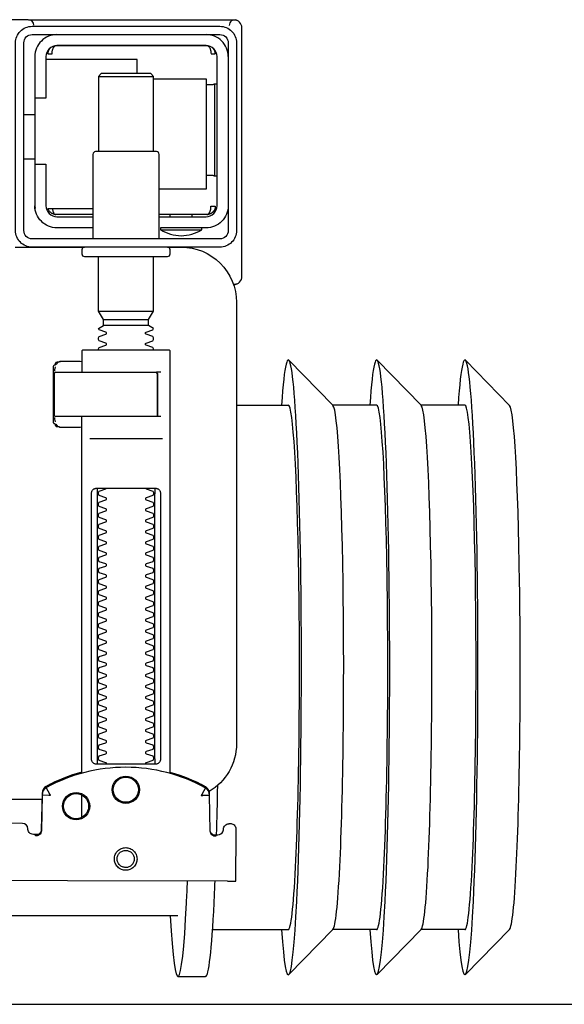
# Model space of a CAD drawing. Header units: millimetres. Extents: x 28600 to 181045, y -399112 to -163690.
# Tile 360 of 482: x 73281 to 73291, y -194640 to -194622. Entities that reach past the tile are written whole.
import ezdxf

# ---------------------------------------------------------------- set-up
doc = ezdxf.new("R2010")
doc.units = ezdxf.units.MM
doc.layers.get('0').update_dxf_attribs({"color": 8})
doc.layers.add('!! 0_ Istn-sciany', color=8, linetype='Continuous')
doc.layers.add('!!_@ wypos sanit nd', color=8, linetype='Continuous', plot=False)

# ---------------------------------------------------------------- blocks, each defined once
blk = doc.blocks.new('A$Cff2eaf8b')
for points in [[(-0.24945, 0.09108), (-0.24147, 0.09927)], [(-0.24136, 0.09113), (-0.23342, 0.09113), (-0.22548, 0.09927)], [(-0.22538, 0.09113), (-0.21743, 0.09113), (-0.2095, 0.09927)], [(-0.18941, 0.09963), (-0.19441, 0.09963)], [(-0.19567, 0.09113), (-0.20939, 0.09113)], [(-0.18941, 0.08863), (-0.04454, 0.08863), (-0.04035, 0.08853), (-0.03617, 0.08824), (-0.032, 0.08775), (-0.02786, 0.08707), (-0.02376, 0.08619), (-0.0197, 0.08513), (-0.0157, 0.08388), (-0.01176, 0.08244), (-0.00789, 0.08082), (-0.0041, 0.07902), (-0.0004, 0.07705), (0.0032, 0.0749), (0.0067, 0.0726), (0.01009, 0.07012), (0.01337, 0.0675)], [(-0.19839, 0.08237), (-0.11148, 0.08219)], [(-0.19594, 0.07411), (-0.19609, 0.07411), (-0.19639, 0.07411), (-0.19593, 0.07402), (-0.19578, 0.07396), (-0.19564, 0.07387), (-0.19551, 0.07376), (-0.1954, 0.07363), (-0.19532, 0.07349), (-0.19526, 0.07333), (-0.19523, 0.07317)], [(-0.16479, 0.06647), (-0.16466, 0.07302), (-0.16465, 0.07318), (-0.16461, 0.07333), (-0.16454, 0.07348), (-0.16445, 0.07361), (-0.16435, 0.07373), (-0.16422, 0.07383), (-0.16409, 0.07391), (-0.16394, 0.07396), (-0.16349, 0.07404), (-0.1638, 0.07405), (-0.16395, 0.07405)], [(-0.172, 0.07079), (-0.172, 0.06674)], [(0.16493, 0.0675), (-0.16477, 0.0675)], [(-0.172, 0.06279), (-0.172, -0.00182)], [(-0.1852, 0.06018), (-0.1852, 0.01218)], [(-0.1748, 0.01218), (-0.1748, 0.06018)], [(-0.17342, 0.00218), (-0.18659, 0.00218)], [(-0.172, 0.00012), (-0.17167, 0.00018), (-0.1682, 0.00018), (-0.1681, 0.00018), (-0.16799, 0.00016), (-0.16789, 0.00007), (-0.16779, 0.00006), (-0.16762, 0.00005), (-0.16752, 0.00005), (-0.16741, 0.00003), (-0.1673, -0.00004), (-0.16725, -0.00018), (-0.16725, -0.00044), (-0.16711, -0.00046), (-0.16701, -0.0005), (-0.16693, -0.00056), (-0.16688, -0.0007), (-0.16688, -0.01094), (-0.16692, -0.01107), (-0.16701, -0.01115), (-0.16725, -0.0112), (-0.16725, -0.01147), (-0.16728, -0.01157), (-0.16735, -0.01164), (-0.16746, -0.01168), (-0.16762, -0.01169), (-0.16775, -0.0117), (-0.16789, -0.01172), (-0.16797, -0.01179), (-0.16807, -0.01182), (-0.1682, -0.01182), (-0.17167, -0.01182), (-0.172, -0.01177)], [(-0.16829, 0.00017), (-0.16772, 0.00003), (-0.16738, -0.00042)], [(-0.16723, -0.00083), (-0.16714, -0.00136), (-0.16713, -0.00163)], [(-0.18633, -0.00182), (-0.17526, -0.00182), (-0.17367, -0.00182)], [(-0.24945, -0.00383), (-0.24147, -0.01202)], [(-0.24136, -0.00387), (-0.23342, -0.00387), (-0.22548, -0.01202)], [(-0.22538, -0.00387), (-0.21743, -0.00387), (-0.2095, -0.01202)], [(-0.2, -0.00387), (-0.20939, -0.00387)], [(-0.18633, -0.00982), (-0.18551, -0.00982), (-0.18567, -0.00972), (-0.1857, -0.00962)], [(-0.16713, -0.01002), (-0.16714, -0.01028), (-0.16723, -0.01081)], [(-0.16738, -0.01122), (-0.16772, -0.01167), (-0.16829, -0.01182)], [(-0.1841, -0.0183), (-0.1759, -0.0183)], [(-0.1759, -0.01936), (-0.1841, -0.01936)], [(-0.175, -0.02092), (-0.185, -0.02092)], [(-0.20001, -0.0258), (-0.19988, -0.02576), (-0.19976, -0.02573), (-0.19963, -0.02571), (-0.19948, -0.02571)], [(-0.20099, -0.02721), (-0.20099, -0.0722)], [(-0.19478, -0.0384), (-0.186, -0.0384)], [(-0.192, -0.038), (-0.192, -0.0384)], [(-0.188, -0.038), (-0.188, -0.0384)], [(-0.16664, -0.0395), (-0.16666, -0.03934), (-0.16669, -0.03923), (-0.16672, -0.03912), (-0.16675, -0.03902), (-0.16679, -0.03892), (-0.16684, -0.03881), (-0.16689, -0.03872), (-0.16695, -0.03863), (-0.16702, -0.03855), (-0.1671, -0.03848), (-0.16718, -0.03843), (-0.16729, -0.0384), (-0.16718, -0.03841), (-0.16708, -0.03842), (-0.16696, -0.03845), (-0.16686, -0.03848), (-0.16677, -0.03851), (-0.16666, -0.03856), (-0.16657, -0.03861), (-0.16646, -0.03868), (-0.16636, -0.03876), (-0.16627, -0.03884), (-0.16618, -0.03894), (-0.1661, -0.03904), (-0.16603, -0.03915), (-0.16598, -0.03926), (-0.16593, -0.03938), (-0.16589, -0.0395), (-0.174, -0.0395)], [(-0.174, -0.0384), (-0.16722, -0.0384)], [(-0.185, -0.063), (-0.1945, -0.063), (-0.1945, -0.043), (-0.186, -0.043)], [(-0.19591, -0.04539), (-0.19602, -0.04539), (-0.19616, -0.04539), (-0.19632, -0.04539), (-0.1965, -0.04539)], [(-0.185, -0.0498), (-0.185, -0.06342), (-0.1845, -0.06392), (-0.1755, -0.06392), (-0.175, -0.06342), (-0.175, -0.0498)], [(-0.1615, -0.0485), (-0.1635, -0.0485)], [(-0.1615, -0.0565), (-0.1635, -0.0565)], [(-0.1965, -0.06201), (-0.19632, -0.06201), (-0.19616, -0.06201), (-0.19602, -0.06201), (-0.19591, -0.06201)], [(-0.175, -0.06342), (-0.185, -0.06342)], [(-0.182, -0.06392), (-0.182, -0.0665), (-0.1655, -0.0665)], [(-0.16636, -0.06865), (-0.16625, -0.06854), (-0.16619, -0.06847), (-0.16612, -0.06839), (-0.16606, -0.0683), (-0.16601, -0.0682), (-0.16596, -0.06811), (-0.16592, -0.06801), (-0.16589, -0.0679), (-0.16586, -0.0678), (-0.16584, -0.06769), (-0.16583, -0.06759), (-0.16583, -0.06749), (-0.16593, -0.0675), (-0.16607, -0.0675), (-0.1663, -0.0675), (-0.16641, -0.0675), (-0.16651, -0.0675), (-0.16661, -0.0675), (-0.16661, -0.0676), (-0.16662, -0.0677), (-0.16663, -0.0678), (-0.16664, -0.0679), (-0.16665, -0.068), (-0.16667, -0.06811), (-0.1667, -0.06821), (-0.16673, -0.06831), (-0.16676, -0.06841), (-0.1668, -0.06852), (-0.16685, -0.06862), (-0.1669, -0.06871), (-0.16697, -0.0688), (-0.16704, -0.06887), (-0.16712, -0.06893), (-0.16725, -0.069), (-0.19475, -0.069), (-0.19493, -0.0689), (-0.19501, -0.06882), (-0.19508, -0.06874), (-0.19513, -0.06865), (-0.19518, -0.06855), (-0.19522, -0.06846), (-0.19526, -0.06835), (-0.19529, -0.06825), (-0.19532, -0.06813), (-0.19534, -0.06803), (-0.19536, -0.06793), (-0.19537, -0.06783), (-0.19538, -0.06772), (-0.19539, -0.0676), (-0.19539, -0.0675), (-0.19617, -0.06751), (-0.19616, -0.06762), (-0.19615, -0.06772), (-0.19613, -0.06783), (-0.19611, -0.06793), (-0.19607, -0.06803), (-0.19603, -0.06813), (-0.19598, -0.06823), (-0.19593, -0.06832), (-0.19586, -0.06841), (-0.19579, -0.06849), (-0.19572, -0.06857), (-0.19563, -0.06865)]]:
    blk.add_lwpolyline(points)
for points in [[(-0.19989, 0.08236), (-0.19995, 0.07336, 0.009369), (-0.19994, 0.07293), (-0.19992, 0.07276), (-0.19986, 0.07259), (-0.19979, 0.07243), (-0.19968, 0.07229), (-0.19955, 0.07217), (-0.19941, 0.07208), (-0.19924, 0.07201), (-0.19908, 0.07197), (-0.19895, 0.07196), (-0.1988, 0.07196)], [(-0.16413, 0.07389), (-0.16324, 0.07389), (-0.16303, 0.07386), (-0.16283, 0.0738), (-0.16264, 0.07369), (-0.16249, 0.07354), (-0.16237, 0.07337), (-0.16228, 0.07317), (-0.16225, 0.07297, 0.002299), (-0.16224, 0.07285, 0.40455), (-0.16124, 0.07188), (-0.11145, 0.07178)], [(-0.19576, 0.07395), (-0.19665, 0.07395, 0.282591), (-0.19754, 0.0734), (-0.19758, 0.07331), (-0.19761, 0.0732), (-0.19763, 0.07311), (-0.19764, 0.07296, -0.415352), (-0.19865, 0.07196)], [(-0.19623, 0.07426), (-0.19588, 0.0742), (-0.19555, 0.07399), (-0.19533, 0.07367), (-0.19523, 0.07332), (-0.19513, 0.06676), (-0.19513, 0.0667, 0.265347), (-0.19435, 0.06544, 0.125711), (-0.17997, 0.06173, 0.125711), (-0.16558, 0.06538, 0.26954), (-0.1648, 0.06667), (-0.16467, 0.07322), (-0.16464, 0.07344), (-0.16456, 0.07365), (-0.16444, 0.07383), (-0.16428, 0.07399), (-0.1641, 0.0741), (-0.16389, 0.07417), (-0.16368, 0.0742)], [(-0.15993, -0.0325), (-0.17249, -0.0325, 0.405519), (-0.172, -0.032), (-0.172, -0.0313, 0.414214), (-0.1725, -0.0308), (-0.1875, -0.0308, 0.414214), (-0.188, -0.0313), (-0.188, -0.032, 0.405519), (-0.18751, -0.0325), (-0.19, -0.0325, -0.414214), (-0.2, -0.0225), (-0.2, 0.0575, -0.266001), (-0.19506, 0.06612)], [(-0.19513, 0.06651), (-0.19511, 0.06632), (-0.19509, 0.06622), (-0.19506, 0.06612), (-0.19503, 0.06602), (-0.19498, 0.06592), (-0.19493, 0.06582), (-0.19488, 0.06573), (-0.19482, 0.06564), (-0.19475, 0.06556), (-0.19468, 0.06548), (-0.1946, 0.06541), (-0.19452, 0.06535), (-0.19443, 0.06529), (-0.19434, 0.06524), (-0.19358, 0.06483), (-0.19281, 0.06445), (-0.19203, 0.0641), (-0.19125, 0.06376), (-0.19045, 0.06345), (-0.18964, 0.06316), (-0.18882, 0.06289), (-0.188, 0.06265), (-0.188, -0.01362, 0.414214), (-0.1878, -0.01382), (-0.17545, -0.01382), (-0.1722, -0.01382, 0.414214), (-0.172, -0.01362), (-0.172, -0.00982)], [(-0.172, 0.0626), (-0.17117, 0.06284), (-0.17034, 0.0631), (-0.16952, 0.06339), (-0.16872, 0.0637), (-0.16792, 0.06404), (-0.16713, 0.06439), (-0.16635, 0.06477), (-0.16558, 0.06518), (-0.16557, 0.06518, 0.269546), (-0.16479, 0.06647)], [(-0.18353, 0.01118, 0.182836), (-0.18364, 0.01127), (-0.18485, 0.01168, 0.050055), (-0.185, 0.01194), (-0.185, 0.01222, 0.050055), (-0.18485, 0.01248), (-0.18364, 0.01289, 0.719897), (-0.18364, 0.01327), (-0.18485, 0.01368, 0.050055), (-0.185, 0.01394), (-0.185, 0.01422, 0.050055), (-0.18485, 0.01448), (-0.18364, 0.01489, 0.719897), (-0.18364, 0.01527), (-0.18485, 0.01568, 0.050055), (-0.185, 0.01594), (-0.185, 0.01622, 0.050055), (-0.18485, 0.01648), (-0.18364, 0.01689, 0.719897), (-0.18364, 0.01727), (-0.18485, 0.01768, 0.050055), (-0.185, 0.01794), (-0.185, 0.01822, 0.050055), (-0.18485, 0.01848), (-0.18364, 0.01889, 0.719897), (-0.18364, 0.01927), (-0.18485, 0.01968, 0.050055), (-0.185, 0.01994), (-0.185, 0.02022, 0.050055), (-0.18485, 0.02048), (-0.18364, 0.02089, 0.719897), (-0.18364, 0.02127), (-0.18485, 0.02168, 0.050055), (-0.185, 0.02194), (-0.185, 0.02222, 0.050055), (-0.18485, 0.02248), (-0.18364, 0.02289, 0.719897), (-0.18364, 0.02327), (-0.18485, 0.02368, 0.050055), (-0.185, 0.02394), (-0.185, 0.02422, 0.050055), (-0.18485, 0.02448), (-0.18364, 0.02489, 0.719897), (-0.18364, 0.02527), (-0.18485, 0.02568, 0.050055), (-0.185, 0.02594), (-0.185, 0.02622, 0.050055), (-0.18485, 0.02648), (-0.18364, 0.02689, 0.719897), (-0.18364, 0.02727), (-0.18485, 0.02768, 0.050055), (-0.185, 0.02794), (-0.185, 0.02822, 0.050055), (-0.18485, 0.02848), (-0.18364, 0.02889, 0.719897), (-0.18364, 0.02927), (-0.18485, 0.02968, 0.050055), (-0.185, 0.02994), (-0.185, 0.03022, 0.050055), (-0.18485, 0.03048), (-0.18364, 0.03089, 0.719897), (-0.18364, 0.03127), (-0.18485, 0.03168, 0.050055), (-0.185, 0.03194), (-0.185, 0.03222, 0.050055), (-0.18485, 0.03248), (-0.18364, 0.03289, 0.719897), (-0.18364, 0.03327), (-0.18485, 0.03368, 0.050055), (-0.185, 0.03394), (-0.185, 0.03422, 0.050055), (-0.18485, 0.03448), (-0.18364, 0.03489, 0.719897), (-0.18364, 0.03527), (-0.18485, 0.03568, 0.050055), (-0.185, 0.03594), (-0.185, 0.03622, 0.050055), (-0.18485, 0.03648), (-0.18364, 0.03689, 0.719897), (-0.18364, 0.03727), (-0.18485, 0.03768, 0.050055), (-0.185, 0.03794), (-0.185, 0.03822, 0.050055), (-0.18485, 0.03848), (-0.18364, 0.03889, 0.719897), (-0.18364, 0.03927), (-0.18485, 0.03968, 0.050055), (-0.185, 0.03994), (-0.185, 0.04022, 0.050055), (-0.18485, 0.04048), (-0.18364, 0.04089, 0.719897), (-0.18364, 0.04127), (-0.18485, 0.04168, 0.050055), (-0.185, 0.04194), (-0.185, 0.04222, 0.050055), (-0.18485, 0.04248), (-0.18364, 0.04289, 0.719897), (-0.18364, 0.04327), (-0.18485, 0.04368, 0.050055), (-0.185, 0.04394), (-0.185, 0.04422, 0.050055), (-0.18485, 0.04448), (-0.18364, 0.04489, 0.719897), (-0.18364, 0.04527), (-0.18485, 0.04568, 0.050055), (-0.185, 0.04594), (-0.185, 0.04622, 0.050055), (-0.18485, 0.04648), (-0.18364, 0.04689, 0.719897), (-0.18364, 0.04727), (-0.18485, 0.04768, 0.050055), (-0.185, 0.04794), (-0.185, 0.04822, 0.050055), (-0.18485, 0.04848), (-0.18364, 0.04889, 0.719897), (-0.18364, 0.04927), (-0.18485, 0.04968, 0.050055), (-0.185, 0.04994), (-0.185, 0.05022, 0.050055), (-0.18485, 0.05048), (-0.18364, 0.05089, 0.719897), (-0.18364, 0.05127), (-0.18485, 0.05168, 0.050055), (-0.185, 0.05194), (-0.185, 0.05222, 0.050055), (-0.18485, 0.05248), (-0.18364, 0.05289, 0.719897), (-0.18364, 0.05327), (-0.18485, 0.05368, 0.050055), (-0.185, 0.05394), (-0.185, 0.05422, 0.050055), (-0.18485, 0.05448), (-0.18364, 0.05489, 0.719897), (-0.18364, 0.05527), (-0.18485, 0.05568, 0.050055), (-0.185, 0.05594), (-0.185, 0.05622, 0.050055), (-0.18485, 0.05648), (-0.18364, 0.05689, 0.719897), (-0.18364, 0.05727), (-0.18485, 0.05768, 0.050055), (-0.185, 0.05794), (-0.185, 0.05822, 0.050055), (-0.18485, 0.05848), (-0.18364, 0.05889, 0.719897), (-0.18364, 0.05927), (-0.18485, 0.05968, 0.050055), (-0.185, 0.05994), (-0.185, 0.06022, 0.050055), (-0.18485, 0.06048), (-0.18364, 0.06089, 0.474594), (-0.18353, 0.06118)], [(-0.17647, 0.06118, 0.474594), (-0.17636, 0.06089), (-0.17515, 0.06048, 0.050055), (-0.175, 0.06022), (-0.175, 0.05994, 0.050055), (-0.17515, 0.05968), (-0.17636, 0.05927, 0.719897), (-0.17636, 0.05889), (-0.17515, 0.05848, 0.050055), (-0.175, 0.05822), (-0.175, 0.05794, 0.050055), (-0.17515, 0.05768), (-0.17636, 0.05727, 0.719897), (-0.17636, 0.05689), (-0.17515, 0.05648, 0.050055), (-0.175, 0.05622), (-0.175, 0.05594, 0.050055), (-0.17515, 0.05568), (-0.17636, 0.05527, 0.719897), (-0.17636, 0.05489), (-0.17515, 0.05448, 0.050055), (-0.175, 0.05422), (-0.175, 0.05394, 0.050055), (-0.17515, 0.05368), (-0.17636, 0.05327, 0.719897), (-0.17636, 0.05289), (-0.17515, 0.05248, 0.050055), (-0.175, 0.05222), (-0.175, 0.05194, 0.050055), (-0.17515, 0.05168), (-0.17636, 0.05127, 0.719897), (-0.17636, 0.05089), (-0.17515, 0.05048, 0.050055), (-0.175, 0.05022), (-0.175, 0.04994, 0.050055), (-0.17515, 0.04968), (-0.17636, 0.04927, 0.719897), (-0.17636, 0.04889), (-0.17515, 0.04848, 0.050055), (-0.175, 0.04822), (-0.175, 0.04794, 0.050055), (-0.17515, 0.04768), (-0.17636, 0.04727, 0.719897), (-0.17636, 0.04689), (-0.17515, 0.04648, 0.050055), (-0.175, 0.04622), (-0.175, 0.04594, 0.050055), (-0.17515, 0.04568), (-0.17636, 0.04527, 0.719897), (-0.17636, 0.04489), (-0.17515, 0.04448, 0.050055), (-0.175, 0.04422), (-0.175, 0.04394, 0.050055), (-0.17515, 0.04368), (-0.17636, 0.04327, 0.719897), (-0.17636, 0.04289), (-0.17515, 0.04248, 0.050055), (-0.175, 0.04222), (-0.175, 0.04194, 0.050055), (-0.17515, 0.04168), (-0.17636, 0.04127, 0.719897), (-0.17636, 0.04089), (-0.17515, 0.04048, 0.050055), (-0.175, 0.04022), (-0.175, 0.03994, 0.050055), (-0.17515, 0.03968), (-0.17636, 0.03927, 0.719897), (-0.17636, 0.03889), (-0.17515, 0.03848, 0.050055), (-0.175, 0.03822), (-0.175, 0.03794, 0.050055), (-0.17515, 0.03768), (-0.17636, 0.03727, 0.719897), (-0.17636, 0.03689), (-0.17515, 0.03648, 0.050055), (-0.175, 0.03622), (-0.175, 0.03594, 0.050055), (-0.17515, 0.03568), (-0.17636, 0.03527, 0.719897), (-0.17636, 0.03489), (-0.17515, 0.03448, 0.050055), (-0.175, 0.03422), (-0.175, 0.03394, 0.050055), (-0.17515, 0.03368), (-0.17636, 0.03327, 0.719897), (-0.17636, 0.03289), (-0.17515, 0.03248, 0.050055), (-0.175, 0.03222), (-0.175, 0.03194, 0.050055), (-0.17515, 0.03168), (-0.17636, 0.03127, 0.719897), (-0.17636, 0.03089), (-0.17515, 0.03048, 0.050055), (-0.175, 0.03022), (-0.175, 0.02994, 0.050055), (-0.17515, 0.02968), (-0.17636, 0.02927, 0.719897), (-0.17636, 0.02889), (-0.17515, 0.02848, 0.050055), (-0.175, 0.02822), (-0.175, 0.02794, 0.050055), (-0.17515, 0.02768), (-0.17636, 0.02727, 0.719897), (-0.17636, 0.02689), (-0.17515, 0.02648, 0.050055), (-0.175, 0.02622), (-0.175, 0.02594, 0.050055), (-0.17515, 0.02568), (-0.17636, 0.02527, 0.719897), (-0.17636, 0.02489), (-0.17515, 0.02448, 0.050055), (-0.175, 0.02422), (-0.175, 0.02394, 0.050055), (-0.17515, 0.02368), (-0.17636, 0.02327, 0.719897), (-0.17636, 0.02289), (-0.17515, 0.02248, 0.050055), (-0.175, 0.02222), (-0.175, 0.02194, 0.050055), (-0.17515, 0.02168), (-0.17636, 0.02127, 0.719897), (-0.17636, 0.02089), (-0.17515, 0.02048, 0.050055), (-0.175, 0.02022), (-0.175, 0.01994, 0.050055), (-0.17515, 0.01968), (-0.17636, 0.01927, 0.719897), (-0.17636, 0.01889), (-0.17515, 0.01848, 0.050055), (-0.175, 0.01822), (-0.175, 0.01794, 0.050055), (-0.17515, 0.01768), (-0.17636, 0.01727, 0.719897), (-0.17636, 0.01689), (-0.17515, 0.01648, 0.050055), (-0.175, 0.01622), (-0.175, 0.01594, 0.050055), (-0.17515, 0.01568), (-0.17636, 0.01527, 0.719897), (-0.17636, 0.01489), (-0.17515, 0.01448, 0.050055), (-0.175, 0.01422), (-0.175, 0.01394, 0.050055), (-0.17515, 0.01368), (-0.17636, 0.01327, 0.719897), (-0.17636, 0.01289), (-0.17515, 0.01248, 0.050055), (-0.175, 0.01222), (-0.175, 0.01194, 0.050055), (-0.17515, 0.01168), (-0.17636, 0.01127, 0.182836), (-0.17647, 0.01118)], [(-0.1857, -0.00202), (-0.1857, -0.00962), (-0.1857, -0.00202), (-0.18567, -0.00192), (-0.18559, -0.00184), (-0.17696, -0.00182), (-0.16725, -0.00182, -0.414214), (-0.16705, -0.00202), (-0.16705, -0.00962, -0.414214), (-0.16725, -0.00982), (-0.18543, -0.00982), (-0.18553, -0.00978), (-0.1856, -0.00962)], [(-0.185, -0.01382), (-0.185, -0.01406, -0.050055), (-0.18485, -0.01432), (-0.18364, -0.01473, -0.719897), (-0.18364, -0.01511), (-0.18485, -0.01552, -0.050055), (-0.185, -0.01578), (-0.185, -0.01606, -0.050055), (-0.18485, -0.01632), (-0.18364, -0.01673, -0.719897), (-0.18364, -0.01711), (-0.18485, -0.01752, -0.050055), (-0.185, -0.01778), (-0.1841, -0.0183), (-0.1841, -0.01936), (-0.185, -0.02092), (-0.185, -0.0308)], [(-0.175, -0.01382), (-0.175, -0.01406, 0.050055), (-0.17515, -0.01432), (-0.17636, -0.01473, 0.719897), (-0.17636, -0.01511), (-0.17515, -0.01552, 0.050055), (-0.175, -0.01578), (-0.175, -0.01606, 0.050055), (-0.17515, -0.01632), (-0.17636, -0.01673, 0.719897), (-0.17636, -0.01711), (-0.17515, -0.01752, 0.050055), (-0.175, -0.01778), (-0.1759, -0.0183), (-0.1759, -0.01936), (-0.175, -0.02092), (-0.175, -0.0308)], [(-0.20011, -0.02584, 0.091301), (-0.20056, -0.02614, 0.198909), (-0.20099, -0.02721)], [(-0.19945, -0.02578, 0.170835), (-0.20011, -0.02584)], [(-0.1985, -0.04, -0.414214), (-0.1945, -0.036), (-0.18625, -0.036), (-0.18625, -0.03562), (-0.19375, -0.03562), (-0.19375, -0.036)], [(-0.18625, -0.03562, 0.119096), (-0.19, -0.03454, 0.119096), (-0.19375, -0.03562)], [(-0.186, -0.034), (-0.186, -0.0493, 0.414214), (-0.1855, -0.0498), (-0.1745, -0.0498, 0.414214), (-0.174, -0.0493), (-0.174, -0.034)], [(-0.174, -0.036), (-0.1675, -0.036, -0.414214), (-0.1635, -0.04), (-0.16353, -0.0395)], [(-0.186, -0.038), (-0.1945, -0.038, 0.414214), (-0.1965, -0.04), (-0.1965, -0.067, 0.414214), (-0.1945, -0.069), (-0.1675, -0.069, 0.414214), (-0.1655, -0.067), (-0.1655, -0.0595), (-0.1635, -0.0595), (-0.1635, -0.04)], [(-0.1635, -0.0475), (-0.1655, -0.0475), (-0.1655, -0.04, 0.414214), (-0.1675, -0.038), (-0.174, -0.038)], [(-0.1945, -0.06193), (-0.19515, -0.06194), (-0.19542, -0.06194), (-0.1956, -0.06194), (-0.19567, -0.06194, 0.116465), (-0.19589, -0.062), (-0.19601, -0.06205), (-0.19601, -0.04535), (-0.19589, -0.0454, 0.116465), (-0.19567, -0.04546), (-0.19542, -0.04546), (-0.19515, -0.04546), (-0.1945, -0.04547)], [(-0.1675, -0.071, 0.414214), (-0.1635, -0.067), (-0.1635, -0.0595)], [(-0.1985, -0.067, 0.414214), (-0.1945, -0.071)], [(-0.20099, -0.0722, 0.198909), (-0.20056, -0.07326, 0.091301), (-0.20011, -0.07356)], [(-0.16237, -0.07369), (-0.1625, -0.07369), (-0.16269, -0.07369), (-0.16294, -0.07369), (-0.16323, -0.07369), (-0.16357, -0.07369), (-0.16393, -0.07369), (-0.16428, -0.07369), (-0.19771, -0.07369), (-0.19841, -0.07369), (-0.19903, -0.07369), (-0.19948, -0.07369), (-0.19961, -0.07369), (-0.19973, -0.07367), (-0.19984, -0.07365), (-0.20003, -0.07359, 0.517033), (-0.1987, -0.07266)], [(-0.1633, -0.0727, 0.412536), (-0.1623, -0.0737), (-0.11251, -0.0737), (-0.11222, -0.07367), (-0.11194, -0.07358), (-0.11168, -0.07345), (-0.11145, -0.07326), (-0.11126, -0.07304), (-0.11112, -0.07278), (-0.11104, -0.0725)]]:
    blk.add_lwpolyline(points, format="xyb")
for points in [[(-0.17994, 0.08038), (-0.17974, 0.08037), (-0.17954, 0.08034), (-0.17935, 0.08029), (-0.17916, 0.08022), (-0.17897, 0.08013), (-0.1788, 0.08003), (-0.17864, 0.07991), (-0.17849, 0.07978), (-0.17836, 0.07963), (-0.17824, 0.07947), (-0.17814, 0.07929), (-0.17805, 0.07911), (-0.17798, 0.07892), (-0.17793, 0.07873), (-0.17791, 0.07853), (-0.1779, 0.07833), (-0.17791, 0.07813), (-0.17794, 0.07793), (-0.17799, 0.07773), (-0.17805, 0.07754), (-0.17814, 0.07736), (-0.17824, 0.07719), (-0.17836, 0.07703), (-0.1785, 0.07688), (-0.17865, 0.07675), (-0.17881, 0.07663), (-0.17898, 0.07652), (-0.17916, 0.07644), (-0.17935, 0.07637), (-0.17955, 0.07632), (-0.17975, 0.07629), (-0.17995, 0.07628), (-0.18015, 0.07629), (-0.18035, 0.07632), (-0.18054, 0.07637), (-0.18073, 0.07644), (-0.18091, 0.07653), (-0.18109, 0.07663), (-0.18125, 0.07675), (-0.18139, 0.07689), (-0.18153, 0.07704), (-0.18165, 0.0772), (-0.18175, 0.07737), (-0.18184, 0.07755), (-0.1819, 0.07774), (-0.18195, 0.07794), (-0.18198, 0.07813), (-0.18199, 0.07834), (-0.18198, 0.07854), (-0.18195, 0.07873), (-0.1819, 0.07893), (-0.18183, 0.07912), (-0.18175, 0.0793), (-0.18164, 0.07947), (-0.18152, 0.07963), (-0.18139, 0.07978), (-0.18124, 0.07992), (-0.18108, 0.08004), (-0.18091, 0.08014), (-0.18072, 0.08022), (-0.18053, 0.08029), (-0.18034, 0.08034), (-0.18014, 0.08037)], [(-0.17994, 0.07987), (-0.17979, 0.07987), (-0.17964, 0.07984), (-0.17949, 0.07981), (-0.17935, 0.07976), (-0.17921, 0.07969), (-0.17908, 0.07961), (-0.17896, 0.07952), (-0.17885, 0.07942), (-0.17874, 0.07931), (-0.17865, 0.07918), (-0.17858, 0.07905), (-0.17851, 0.07892), (-0.17846, 0.07877), (-0.17842, 0.07862), (-0.1784, 0.07847), (-0.17839, 0.07832), (-0.1784, 0.07817), (-0.17842, 0.07802), (-0.17846, 0.07787), (-0.17851, 0.07773), (-0.17858, 0.07759), (-0.17866, 0.07746), (-0.17875, 0.07734), (-0.17885, 0.07723), (-0.17896, 0.07712), (-0.17909, 0.07703), (-0.17922, 0.07696), (-0.17935, 0.07689), (-0.1795, 0.07684), (-0.17964, 0.0768), (-0.1798, 0.07678), (-0.17995, 0.07677), (-0.1801, 0.07678), (-0.18025, 0.07681), (-0.1804, 0.07684), (-0.18054, 0.07689), (-0.18068, 0.07696), (-0.18081, 0.07704), (-0.18093, 0.07713), (-0.18104, 0.07723), (-0.18114, 0.07734), (-0.18123, 0.07747), (-0.18131, 0.0776), (-0.18138, 0.07773), (-0.18143, 0.07788), (-0.18146, 0.07803), (-0.18149, 0.07818), (-0.18149, 0.07833), (-0.18149, 0.07848), (-0.18146, 0.07863), (-0.18143, 0.07878), (-0.18137, 0.07892), (-0.18131, 0.07906), (-0.18123, 0.07919), (-0.18114, 0.07931), (-0.18104, 0.07942), (-0.18092, 0.07952), (-0.1808, 0.07962), (-0.18067, 0.07969), (-0.18053, 0.07976), (-0.18039, 0.07981), (-0.18024, 0.07985), (-0.18009, 0.07987)], [(-0.17471, 0.06118), (-0.17462, 0.06118), (-0.17454, 0.06117), (-0.17445, 0.06115), (-0.17437, 0.06113), (-0.17428, 0.06109), (-0.1742, 0.06105), (-0.17413, 0.061), (-0.17406, 0.06095), (-0.174, 0.06088), (-0.17394, 0.06081), (-0.17389, 0.06072), (-0.17384, 0.06062), (-0.17381, 0.06052), (-0.17378, 0.06041), (-0.17376, 0.06029), (-0.17376, 0.06018), (-0.17376, 0.01218), (-0.17376, 0.01206), (-0.17378, 0.01195), (-0.17381, 0.01184), (-0.17384, 0.01173), (-0.17389, 0.01164), (-0.17394, 0.01155), (-0.174, 0.01148), (-0.17406, 0.01141), (-0.17413, 0.01135), (-0.1742, 0.01131), (-0.17428, 0.01126), (-0.17437, 0.01123), (-0.17445, 0.01121), (-0.17454, 0.01119), (-0.17462, 0.01118), (-0.17471, 0.01118), (-0.18529, 0.01118), (-0.18538, 0.01118), (-0.18547, 0.01119), (-0.18555, 0.01121), (-0.18564, 0.01123), (-0.18572, 0.01126), (-0.1858, 0.01131), (-0.18587, 0.01135), (-0.18594, 0.01141), (-0.18601, 0.01148), (-0.18606, 0.01155), (-0.18612, 0.01164), (-0.18616, 0.01173), (-0.1862, 0.01184), (-0.18623, 0.01195), (-0.18624, 0.01206), (-0.18625, 0.01218), (-0.18625, 0.06018), (-0.18624, 0.06029), (-0.18623, 0.06041), (-0.1862, 0.06052), (-0.18616, 0.06062), (-0.18612, 0.06072), (-0.18606, 0.06081), (-0.18601, 0.06088), (-0.18594, 0.06095), (-0.18587, 0.061), (-0.1858, 0.06105), (-0.18572, 0.06109), (-0.18564, 0.06113), (-0.18555, 0.06115), (-0.18547, 0.06117), (-0.18538, 0.06118), (-0.18529, 0.06118)], [(-0.19467, -0.0384), (-0.19467, -0.0384), (-0.19467, -0.0384), (-0.19466, -0.0384), (-0.19466, -0.0384), (-0.19466, -0.0384), (-0.19466, -0.0384), (-0.19466, -0.0384), (-0.19466, -0.0384), (-0.19466, -0.0384), (-0.19466, -0.0384), (-0.19466, -0.0384), (-0.19466, -0.0384), (-0.19466, -0.0384), (-0.19466, -0.0384), (-0.19467, -0.0384), (-0.19467, -0.0384), (-0.19467, -0.0384), (-0.19467, -0.0384), (-0.19467, -0.0384), (-0.19468, -0.0384), (-0.19468, -0.0384), (-0.19468, -0.0384), (-0.19469, -0.0384), (-0.1947, -0.0384), (-0.19471, -0.0384), (-0.19471, -0.0384), (-0.19471, -0.0384), (-0.19471, -0.0384), (-0.19472, -0.0384), (-0.19472, -0.0384), (-0.19472, -0.0384), (-0.19472, -0.03841), (-0.19473, -0.03841), (-0.19473, -0.03841), (-0.19473, -0.03841), (-0.19473, -0.03841), (-0.19473, -0.03841), (-0.19474, -0.03841), (-0.19474, -0.03841), (-0.19474, -0.03841), (-0.19474, -0.03841), (-0.19474, -0.03841), (-0.19474, -0.03841), (-0.19475, -0.03841), (-0.19475, -0.03841), (-0.19475, -0.03841), (-0.19475, -0.03841), (-0.19476, -0.03841), (-0.19476, -0.03841), (-0.19476, -0.03841), (-0.19476, -0.03841), (-0.19477, -0.03842), (-0.19477, -0.03842), (-0.19477, -0.03842), (-0.19478, -0.03842), (-0.19479, -0.03842), (-0.19479, -0.03842), (-0.1948, -0.03843), (-0.19481, -0.03843), (-0.19481, -0.03843), (-0.19482, -0.03844), (-0.19483, -0.03844), (-0.19484, -0.03844), (-0.19484, -0.03845), (-0.19485, -0.03845), (-0.19486, -0.03845), (-0.19486, -0.03846), (-0.19487, -0.03846), (-0.19488, -0.03847), (-0.19489, -0.03847), (-0.19489, -0.03848), (-0.1949, -0.03848), (-0.19491, -0.03849), (-0.19491, -0.03849), (-0.19492, -0.0385), (-0.19493, -0.0385), (-0.19493, -0.03851), (-0.19494, -0.03851), (-0.19495, -0.03852), (-0.19495, -0.03852), (-0.19496, -0.03853), (-0.19497, -0.03854), (-0.19497, -0.03854), (-0.19498, -0.03855), (-0.19499, -0.03856), (-0.19499, -0.03856), (-0.195, -0.03857), (-0.19501, -0.03858), (-0.19501, -0.03859), (-0.19502, -0.03859), (-0.19503, -0.0386), (-0.19503, -0.03861), (-0.19504, -0.03862), (-0.19505, -0.03862), (-0.19505, -0.03863), (-0.19506, -0.03864), (-0.19507, -0.03865), (-0.19507, -0.03866), (-0.19508, -0.03867), (-0.19508, -0.03868), (-0.19509, -0.03869), (-0.1951, -0.03869), (-0.1951, -0.0387), (-0.19511, -0.03871), (-0.19511, -0.03872), (-0.19512, -0.03873), (-0.19512, -0.03874), (-0.19513, -0.03875), (-0.19514, -0.03876), (-0.19514, -0.03877), (-0.19515, -0.03878), (-0.19515, -0.03879), (-0.19516, -0.0388), (-0.19516, -0.03881), (-0.19517, -0.03882), (-0.19517, -0.03884), (-0.19518, -0.03885), (-0.19518, -0.03886), (-0.19519, -0.03887), (-0.1952, -0.03888), (-0.1952, -0.03889), (-0.19521, -0.0389), (-0.19521, -0.03891), (-0.19521, -0.03893), (-0.19522, -0.03894), (-0.19522, -0.03895), (-0.19523, -0.03896), (-0.19523, -0.03897), (-0.19524, -0.03899), (-0.19524, -0.039), (-0.19525, -0.03901), (-0.19525, -0.03902), (-0.19526, -0.03905), (-0.19527, -0.03907), (-0.19528, -0.0391), (-0.19528, -0.03912), (-0.19529, -0.03915), (-0.1953, -0.03918), (-0.19531, -0.0392), (-0.19531, -0.03923), (-0.19532, -0.03926), (-0.19532, -0.03928), (-0.19533, -0.03931), (-0.19533, -0.03933), (-0.19534, -0.03936), (-0.19534, -0.03939), (-0.19535, -0.03941), (-0.19535, -0.03944), (-0.19536, -0.03947), (-0.19536, -0.03949), (-0.19536, -0.03952), (-0.19537, -0.03955), (-0.19537, -0.03957), (-0.19537, -0.0396), (-0.19537, -0.03961), (-0.19537, -0.03962), (-0.19538, -0.03963), (-0.19538, -0.03963), (-0.19538, -0.03964), (-0.19538, -0.03965), (-0.19538, -0.03965), (-0.19538, -0.03966), (-0.19538, -0.03966), (-0.19538, -0.03967), (-0.19538, -0.03967), (-0.19538, -0.03968), (-0.19538, -0.03969), (-0.19538, -0.03969), (-0.19538, -0.0397), (-0.19538, -0.0397), (-0.19538, -0.0397), (-0.19538, -0.03971), (-0.19538, -0.03971), (-0.19538, -0.03972), (-0.19538, -0.03972), (-0.19538, -0.03972), (-0.19538, -0.03973), (-0.19538, -0.03973), (-0.19538, -0.03973), (-0.19538, -0.03974), (-0.19538, -0.03974), (-0.19538, -0.03974), (-0.19538, -0.03974), (-0.19538, -0.03975), (-0.19538, -0.03975), (-0.19538, -0.03975), (-0.19538, -0.03976), (-0.19538, -0.03976), (-0.19538, -0.03977), (-0.19538, -0.03977), (-0.19539, -0.03978), (-0.19539, -0.03978), (-0.19539, -0.03979), (-0.19539, -0.03979), (-0.19539, -0.03979), (-0.19539, -0.0398), (-0.19539, -0.0398), (-0.19539, -0.03981), (-0.19539, -0.03981), (-0.19539, -0.03982), (-0.19538, -0.03982), (-0.19538, -0.03983), (-0.19538, -0.03983), (-0.19538, -0.03984), (-0.19538, -0.03984), (-0.19538, -0.03984), (-0.19538, -0.03985), (-0.19538, -0.03986), (-0.19538, -0.03986), (-0.19538, -0.03987), (-0.19538, -0.03987), (-0.19538, -0.03987), (-0.19538, -0.03988), (-0.19538, -0.03988), (-0.19538, -0.03989), (-0.19538, -0.03989), (-0.19538, -0.03989), (-0.19538, -0.03989), (-0.19538, -0.0399), (-0.19538, -0.0399), (-0.19539, -0.0399), (-0.19539, -0.0399), (-0.19539, -0.0399), (-0.19539, -0.0399), (-0.19539, -0.0399), (-0.19539, -0.03991), (-0.1954, -0.03991), (-0.1954, -0.03991), (-0.1954, -0.03991), (-0.1954, -0.03991), (-0.1954, -0.03991), (-0.19541, -0.03991), (-0.19541, -0.03991), (-0.19542, -0.03991), (-0.19542, -0.03991), (-0.19543, -0.0399), (-0.19544, -0.0399), (-0.19545, -0.0399), (-0.19545, -0.0399), (-0.19546, -0.0399), (-0.19546, -0.0399), (-0.19547, -0.0399), (-0.19547, -0.0399), (-0.19548, -0.0399), (-0.19549, -0.0399), (-0.1955, -0.0399), (-0.1955, -0.0399), (-0.19551, -0.0399), (-0.19552, -0.0399), (-0.19553, -0.0399), (-0.19554, -0.0399), (-0.19555, -0.0399), (-0.19556, -0.0399), (-0.19557, -0.0399), (-0.19558, -0.0399), (-0.19559, -0.0399), (-0.19561, -0.0399), (-0.19564, -0.0399), (-0.19566, -0.0399), (-0.19568, -0.0399), (-0.1957, -0.0399), (-0.19574, -0.0399), (-0.19576, -0.0399), (-0.19578, -0.0399), (-0.19595, -0.0399), (-0.19596, -0.0399), (-0.19598, -0.0399), (-0.19599, -0.0399), (-0.19601, -0.0399), (-0.19602, -0.0399), (-0.19603, -0.0399), (-0.19604, -0.0399), (-0.19605, -0.0399), (-0.19606, -0.0399), (-0.19607, -0.0399), (-0.19608, -0.0399), (-0.19609, -0.0399), (-0.1961, -0.0399), (-0.19611, -0.0399), (-0.19612, -0.0399), (-0.19613, -0.03989), (-0.19614, -0.03989), (-0.19614, -0.03989), (-0.19615, -0.03989), (-0.19615, -0.03989), (-0.19615, -0.03989), (-0.19615, -0.03989), (-0.19616, -0.03989), (-0.19616, -0.03989), (-0.19616, -0.03989), (-0.19616, -0.0399), (-0.19616, -0.0399), (-0.19616, -0.0399), (-0.19616, -0.0399), (-0.19616, -0.0399), (-0.19617, -0.0399), (-0.19617, -0.03991), (-0.19617, -0.03991), (-0.19617, -0.03991), (-0.19617, -0.03991), (-0.19617, -0.03991), (-0.19617, -0.03991), (-0.19617, -0.03991), (-0.19617, -0.03991), (-0.19617, -0.03991), (-0.19617, -0.03991), (-0.19617, -0.0399), (-0.19617, -0.0399), (-0.19617, -0.0399), (-0.19617, -0.03989), (-0.19617, -0.03989), (-0.19617, -0.03989), (-0.19617, -0.03988), (-0.19617, -0.03987), (-0.19617, -0.03986), (-0.19617, -0.03985), (-0.19617, -0.03984), (-0.19617, -0.03984), (-0.19617, -0.03984), (-0.19617, -0.03983), (-0.19617, -0.03983), (-0.19617, -0.03982), (-0.19617, -0.03982), (-0.19617, -0.03981), (-0.19616, -0.0398), (-0.19616, -0.03979), (-0.19616, -0.03979), (-0.19616, -0.03978), (-0.19616, -0.03978), (-0.19616, -0.03977), (-0.19616, -0.03977), (-0.19616, -0.03977), (-0.19616, -0.03976), (-0.19616, -0.03976), (-0.19616, -0.03975), (-0.19616, -0.03975), (-0.19616, -0.03974), (-0.19616, -0.03974), (-0.19616, -0.03973), (-0.19616, -0.03973), (-0.19616, -0.03972), (-0.19616, -0.03972), (-0.19616, -0.03972), (-0.19616, -0.03972), (-0.19616, -0.03971), (-0.19616, -0.03971), (-0.19616, -0.0397), (-0.19615, -0.0397), (-0.19615, -0.0397), (-0.19615, -0.03969), (-0.19615, -0.03969), (-0.19615, -0.03968), (-0.19615, -0.03967), (-0.19615, -0.03967), (-0.19615, -0.03966), (-0.19615, -0.03966), (-0.19615, -0.03965), (-0.19615, -0.03964), (-0.19614, -0.03964), (-0.19614, -0.03963), (-0.19614, -0.03962), (-0.19614, -0.03962), (-0.19614, -0.03961), (-0.19614, -0.0396), (-0.19614, -0.03959), (-0.19613, -0.03958), (-0.19613, -0.03958), (-0.19613, -0.03957), (-0.19613, -0.03955), (-0.19612, -0.03954), (-0.19612, -0.03952), (-0.19611, -0.0395), (-0.19611, -0.03949), (-0.1961, -0.03947), (-0.1961, -0.03945), (-0.19609, -0.03944), (-0.19609, -0.03942), (-0.19608, -0.03941), (-0.19608, -0.03939), (-0.19607, -0.03937), (-0.19607, -0.03936), (-0.19606, -0.03934), (-0.19605, -0.03933), (-0.19605, -0.03931), (-0.19604, -0.0393), (-0.19603, -0.03928), (-0.19603, -0.03927), (-0.19602, -0.03925), (-0.19601, -0.03923), (-0.196, -0.03922), (-0.196, -0.0392), (-0.19599, -0.03919), (-0.19598, -0.03918), (-0.19597, -0.03916), (-0.19596, -0.03915), (-0.19596, -0.03913), (-0.19595, -0.03912), (-0.19594, -0.0391), (-0.19593, -0.03909), (-0.19592, -0.03907), (-0.19591, -0.03906), (-0.1959, -0.03905), (-0.19589, -0.03903), (-0.19588, -0.03902), (-0.19587, -0.03901), (-0.19586, -0.03899), (-0.19585, -0.03898), (-0.19584, -0.03897), (-0.19583, -0.03895), (-0.19582, -0.03894), (-0.19581, -0.03893), (-0.1958, -0.03891), (-0.19579, -0.0389), (-0.19577, -0.03889), (-0.19576, -0.03888), (-0.19575, -0.03886), (-0.19574, -0.03885), (-0.19573, -0.03884), (-0.19572, -0.03883), (-0.1957, -0.03882), (-0.19569, -0.0388), (-0.19568, -0.03879), (-0.19567, -0.03878), (-0.19565, -0.03877), (-0.19564, -0.03876), (-0.19563, -0.03875), (-0.19562, -0.03874), (-0.1956, -0.03873), (-0.19559, -0.03872), (-0.19558, -0.03871), (-0.19556, -0.0387), (-0.19555, -0.03869), (-0.19554, -0.03868), (-0.19552, -0.03867), (-0.19551, -0.03866), (-0.19549, -0.03865), (-0.19548, -0.03864), (-0.19547, -0.03863), (-0.19545, -0.03862), (-0.19544, -0.03861), (-0.19542, -0.0386), (-0.19541, -0.0386), (-0.19539, -0.03859), (-0.19538, -0.03858), (-0.19536, -0.03857), (-0.19535, -0.03856), (-0.19533, -0.03856), (-0.19532, -0.03855), (-0.1953, -0.03854), (-0.19529, -0.03853), (-0.19527, -0.03853), (-0.19526, -0.03852), (-0.19524, -0.03851), (-0.19522, -0.03851), (-0.19521, -0.0385), (-0.19519, -0.0385), (-0.19518, -0.03849), (-0.19516, -0.03848), (-0.19515, -0.03848), (-0.19513, -0.03847), (-0.19511, -0.03847), (-0.1951, -0.03846), (-0.19508, -0.03846), (-0.19506, -0.03845), (-0.19505, -0.03845), (-0.19503, -0.03845), (-0.19502, -0.03844), (-0.195, -0.03844), (-0.19498, -0.03843), (-0.19497, -0.03843), (-0.19495, -0.03843), (-0.19493, -0.03842), (-0.19492, -0.03842), (-0.19491, -0.03842), (-0.1949, -0.03842), (-0.19489, -0.03842), (-0.19488, -0.03842), (-0.19487, -0.03841), (-0.19486, -0.03841), (-0.19485, -0.03841), (-0.19484, -0.03841), (-0.19483, -0.03841), (-0.19481, -0.03841), (-0.1948, -0.03841), (-0.19479, -0.03841), (-0.19479, -0.03841), (-0.19478, -0.03841), (-0.19478, -0.0384), (-0.19477, -0.0384), (-0.19477, -0.0384), (-0.19476, -0.0384), (-0.19475, -0.0384), (-0.19474, -0.0384), (-0.19474, -0.0384), (-0.19473, -0.0384), (-0.19473, -0.0384), (-0.19471, -0.0384), (-0.19471, -0.0384), (-0.1947, -0.0384), (-0.1947, -0.0384), (-0.19469, -0.0384), (-0.19469, -0.0384), (-0.19469, -0.0384), (-0.19469, -0.0384), (-0.19468, -0.0384), (-0.19468, -0.0384), (-0.19468, -0.0384), (-0.19468, -0.0384), (-0.19467, -0.0384), (-0.19467, -0.0384), (-0.19467, -0.0384)]]:
    blk.add_lwpolyline(points, close=True)
for points in [[(-0.19436, 0.06548), (-0.19435, 0.06548), (-0.19435, 0.06548), (-0.19435, 0.06548), (-0.19435, 0.06548), (-0.19435, 0.06548), (-0.19435, 0.06548), (-0.19435, 0.06548), (-0.19435, 0.06548), (-0.19435, 0.06548), (-0.19435, 0.06548), (-0.19435, 0.06548), (-0.19435, 0.06548), (-0.19435, 0.06548), (-0.19435, 0.06548), (-0.19435, 0.06548), (-0.19435, 0.06548), (-0.19435, 0.06548), (-0.19435, 0.06548), (-0.19435, 0.06549), (-0.19435, 0.06549), (-0.19435, 0.06549), (-0.19435, 0.06549), (-0.19435, 0.06549), (-0.19435, 0.06549), (-0.19435, 0.0655), (-0.19435, 0.0655), (-0.19434, 0.0655), (-0.19434, 0.06551), (-0.19434, 0.06551), (-0.19434, 0.06552), (-0.19433, 0.06552), (-0.19433, 0.06553), (-0.19433, 0.06553), (-0.19433, 0.06554), (-0.19432, 0.06554), (-0.19432, 0.06555), (-0.19432, 0.06555), (-0.19432, 0.06556), (-0.19431, 0.06556), (-0.19431, 0.06557), (-0.19431, 0.06558), (-0.1943, 0.06558), (-0.1943, 0.06559), (-0.19429, 0.0656), (-0.19429, 0.06561), (-0.19429, 0.06561), (-0.19428, 0.06562), (-0.19428, 0.06563), (-0.19427, 0.06564), (-0.19427, 0.06565), (-0.19426, 0.06566), (-0.19426, 0.06566), (-0.19425, 0.06567), (-0.19425, 0.06568), (-0.19424, 0.06569), (-0.19424, 0.0657), (-0.19423, 0.06571), (-0.19423, 0.06572), (-0.19422, 0.06573), (-0.19422, 0.06574), (-0.19421, 0.06575), (-0.1942, 0.06576), (-0.1942, 0.06578), (-0.19419, 0.06579), (-0.19419, 0.0658), (-0.19418, 0.06581), (-0.19417, 0.06582), (-0.19417, 0.06583), (-0.19416, 0.06585), (-0.19415, 0.06586), (-0.19414, 0.06588), (-0.19413, 0.06591), (-0.19411, 0.06594), (-0.1941, 0.06596), (-0.19408, 0.06599), (-0.19407, 0.06602), (-0.19405, 0.06605), (-0.19395, 0.06623), (-0.19393, 0.06626), (-0.1939, 0.06633), (-0.19388, 0.06636), (-0.19386, 0.0664), (-0.19384, 0.06643), (-0.19382, 0.06646), (-0.1938, 0.0665), (-0.19378, 0.06653), (-0.19377, 0.06657), (-0.19376, 0.06659), (-0.19375, 0.0666), (-0.19375, 0.0666), (-0.19374, 0.06662), (-0.19373, 0.06663), (-0.19372, 0.06664), (-0.19372, 0.06665), (-0.19371, 0.06666), (-0.19371, 0.06667), (-0.19371, 0.06667), (-0.1937, 0.06668), (-0.1937, 0.06668), (-0.1937, 0.06668), (-0.1937, 0.06669), (-0.1937, 0.06669), (-0.1937, 0.0667), (-0.19369, 0.06671), (-0.19369, 0.06671), (-0.19369, 0.06672), (-0.19368, 0.06672), (-0.19368, 0.06672), (-0.19368, 0.06673), (-0.19367, 0.06673), (-0.19367, 0.06674), (-0.19367, 0.06674), (-0.19366, 0.06674), (-0.19365, 0.06675), (-0.19365, 0.06675), (-0.19364, 0.06676), (-0.19364, 0.06676), (-0.19364, 0.06676), (-0.19364, 0.06677), (-0.19363, 0.06677), (-0.19363, 0.06678), (-0.19363, 0.06678), (-0.19363, 0.06678), (-0.19363, 0.06679), (-0.19363, 0.06679), (-0.19363, 0.0668), (-0.19363, 0.0668), (-0.19363, 0.06681), (-0.19364, 0.06681), (-0.19364, 0.06681), (-0.19364, 0.06682), (-0.19364, 0.06682), (-0.19364, 0.06682), (-0.19365, 0.06682), (-0.19365, 0.06682), (-0.19365, 0.06682), (-0.19365, 0.06682), (-0.19365, 0.06682), (-0.19366, 0.06682), (-0.19366, 0.06682), (-0.19366, 0.06682), (-0.19366, 0.06682), (-0.19366, 0.06682), (-0.19367, 0.06682), (-0.19367, 0.06682), (-0.19367, 0.06682), (-0.19367, 0.06682), (-0.19367, 0.06682), (-0.19368, 0.06682), (-0.19368, 0.06682), (-0.19369, 0.06682), (-0.19369, 0.06682), (-0.19369, 0.06681), (-0.1937, 0.06681), (-0.1937, 0.06681), (-0.19371, 0.06681), (-0.19371, 0.06681), (-0.19371, 0.06681), (-0.19371, 0.06681), (-0.19372, 0.0668), (-0.19372, 0.0668), (-0.19373, 0.0668), (-0.19373, 0.0668), (-0.19374, 0.0668), (-0.19374, 0.0668), (-0.19374, 0.0668), (-0.19375, 0.0668), (-0.19375, 0.06681), (-0.19376, 0.06681), (-0.19376, 0.06681), (-0.19377, 0.06681), (-0.19377, 0.06681), (-0.19377, 0.06681), (-0.19377, 0.06681), (-0.19378, 0.06681), (-0.19378, 0.06681), (-0.19378, 0.06681), (-0.19378, 0.06681), (-0.19379, 0.06681), (-0.19379, 0.06681), (-0.19379, 0.06681), (-0.19379, 0.06681), (-0.1938, 0.06681), (-0.1938, 0.06681), (-0.19381, 0.06681), (-0.19381, 0.06681), (-0.19382, 0.06681), (-0.19383, 0.06681), (-0.19383, 0.06681), (-0.19384, 0.06681), (-0.19385, 0.06681), (-0.19385, 0.06681), (-0.19386, 0.06681), (-0.19387, 0.06681), (-0.19388, 0.06681), (-0.19389, 0.06681), (-0.19389, 0.0668), (-0.1939, 0.0668), (-0.19391, 0.0668), (-0.19392, 0.0668), (-0.19397, 0.0668), (-0.19398, 0.0668), (-0.19399, 0.0668), (-0.194, 0.0668), (-0.19401, 0.0668), (-0.19402, 0.0668), (-0.19403, 0.0668), (-0.19405, 0.0668), (-0.19406, 0.0668), (-0.19407, 0.0668), (-0.19408, 0.0668), (-0.19409, 0.0668), (-0.1941, 0.0668), (-0.19412, 0.0668), (-0.19417, 0.0668), (-0.19419, 0.0668), (-0.19421, 0.0668), (-0.19424, 0.0668), (-0.19426, 0.0668), (-0.19429, 0.0668), (-0.19431, 0.0668), (-0.19433, 0.0668), (-0.19436, 0.0668), (-0.19438, 0.06679), (-0.19455, 0.06679), (-0.19457, 0.06679), (-0.19459, 0.06679), (-0.19461, 0.06679), (-0.19463, 0.06679), (-0.19464, 0.06679), (-0.19465, 0.06679), (-0.19466, 0.06679), (-0.19467, 0.06679), (-0.19468, 0.06679), (-0.19469, 0.06679), (-0.1947, 0.06679), (-0.19471, 0.06679), (-0.19472, 0.06679), (-0.19473, 0.06679), (-0.19474, 0.06679), (-0.19474, 0.06679), (-0.19475, 0.06679), (-0.19476, 0.06679), (-0.19477, 0.06679), (-0.19478, 0.06679), (-0.19479, 0.06679), (-0.1948, 0.06679), (-0.1948, 0.06679), (-0.19481, 0.06679), (-0.19482, 0.06678), (-0.19483, 0.06678), (-0.19484, 0.06678), (-0.19484, 0.06678), (-0.19485, 0.06678), (-0.19486, 0.06678), (-0.19487, 0.06678), (-0.19487, 0.06678), (-0.19488, 0.06678), (-0.19489, 0.06678), (-0.1949, 0.06678), (-0.1949, 0.06678), (-0.19491, 0.06678), (-0.19492, 0.06678), (-0.19492, 0.06678), (-0.19493, 0.06678), (-0.19494, 0.06678), (-0.19494, 0.06678), (-0.19495, 0.06678), (-0.19496, 0.06678), (-0.19496, 0.06678), (-0.19497, 0.06678), (-0.19499, 0.06678), (-0.19499, 0.06678), (-0.195, 0.06678), (-0.195, 0.06678), (-0.19501, 0.06678), (-0.19501, 0.06678), (-0.19502, 0.06678), (-0.19502, 0.06678), (-0.19503, 0.06678), (-0.19503, 0.06678), (-0.19504, 0.06678), (-0.19504, 0.06678), (-0.19505, 0.06678), (-0.19505, 0.06678), (-0.19505, 0.06678), (-0.19506, 0.06678), (-0.19506, 0.06678), (-0.19507, 0.06678), (-0.19507, 0.06678), (-0.19507, 0.06678), (-0.19508, 0.06678), (-0.19508, 0.06678), (-0.19508, 0.06678), (-0.19509, 0.06678), (-0.19509, 0.06678), (-0.19509, 0.06678), (-0.1951, 0.06678), (-0.1951, 0.06678), (-0.1951, 0.06678), (-0.19511, 0.06678), (-0.19511, 0.06678), (-0.19511, 0.06678), (-0.19511, 0.06678), (-0.19511, 0.06678), (-0.19512, 0.06678), (-0.19512, 0.06678), (-0.19512, 0.06678), (-0.19512, 0.06678), (-0.19512, 0.06678), (-0.19512, 0.06678), (-0.19513, 0.06678), (-0.19513, 0.06677), (-0.19513, 0.06677), (-0.19513, 0.06677), (-0.19513, 0.06677), (-0.19513, 0.06677), (-0.19513, 0.06677), (-0.19513, 0.06677), (-0.19513, 0.06677), (-0.19513, 0.06677), (-0.19513, 0.06677), (-0.19513, 0.06677), (-0.19513, 0.06677), (-0.19513, 0.06677), (-0.19513, 0.06677), (-0.19513, 0.06677), (-0.19513, 0.06678), (-0.19513, 0.06678), (-0.19513, 0.06678), (-0.19513, 0.06678), (-0.19513, 0.06678), (-0.19513, 0.06678), (-0.19513, 0.06678), (-0.19513, 0.06678), (-0.19513, 0.06678), (-0.19513, 0.06678), (-0.19513, 0.06678), (-0.19513, 0.06678), (-0.19513, 0.06678), (-0.19513, 0.06678), (-0.19513, 0.06678), (-0.19513, 0.06677), (-0.19513, 0.06677, 0.269547)], [(-0.1648, 0.06671), (-0.16481, 0.06671), (-0.16485, 0.06672), (-0.16497, 0.06672), (-0.16603, 0.06675), (-0.16612, 0.06675), (-0.16616, 0.06675), (-0.1662, 0.06675), (-0.16623, 0.06676), (-0.16627, 0.06677), (-0.1663, 0.06675), (-0.1663, 0.06672), (-0.16628, 0.0667), (-0.16625, 0.06667), (-0.16623, 0.06663), (-0.16622, 0.0666), (-0.1662, 0.06657), (-0.16561, 0.06549), (-0.1656, 0.06545), (-0.16558, 0.06542, 0.269546)], [(-0.2, -0.0695), (-0.2, -0.0355, -0.414214), (-0.197, -0.0325), (-0.163, -0.0325, -0.414214), (-0.16, -0.0355), (-0.16, -0.0695, -0.414214), (-0.163, -0.0725), (-0.197, -0.0725, -0.414214)], [(-0.1615, -0.0355), (-0.1615, -0.0695, -0.414214), (-0.163, -0.071), (-0.197, -0.071, -0.414214), (-0.1985, -0.0695), (-0.1985, -0.0355, -0.414214), (-0.197, -0.034), (-0.163, -0.034, -0.414214)]]:
    blk.add_lwpolyline(points, format="xyb", close=True)
for centre, radius in [((-0.17096, 0.06877), 0.00247), ((-0.17096, 0.06877), 0.00227), ((-0.17997, 0.06579), 0.00247), ((-0.17997, 0.06579), 0.00227)]:
    blk.add_circle(centre, radius)
for centre, major_axis, ratio, start_param, end_param in [((-0.24136, 0.04363), (0, 0.0557), 0.04256, 5.733752, 6.988802), ((-0.22538, 0.04363), (0, 0.0557), 0.04256, 5.733752, 6.988802), ((-0.20939, 0.04363), (0, 0.0557), 0.04256, 5.733752, 6.988802), ((-0.18941, 0.04363), (0, 0.056), 0.04256, 5.645661, 6.988802), ((-0.19441, 0.04363), (0, 0.056), 0.04256, 0, 0.705617), ((-0.24936, 0.04363), (0, 0.0475), 0.04256, 0.043665, 0.705617), ((-0.24136, 0.04363), (0, 0.0475), 0.04256, 0, 0.705617), ((-0.23337, 0.04363), (0, 0.0475), 0.04256, 0.043665, 0.705617), ((-0.22538, 0.04363), (0, 0.0475), 0.04256, 0, 0.705617), ((-0.21739, 0.04363), (0, 0.0475), 0.04256, 0.043665, 0.705617), ((-0.20939, 0.04363), (0, 0.0475), 0.04256, 0, 0.705617), ((-0.24136, 0.04363), (0, 0.0557), 0.04256, 0.705617, 3.691026), ((-0.22538, 0.04363), (0, 0.0557), 0.04256, 0.705617, 3.691026), ((-0.20939, 0.04363), (0, 0.0557), 0.04256, 0.705617, 3.691026), ((-0.19441, 0.04363), (0, 0.056), 0.04256, 0.705617, 0.806963), ((-0.18941, 0.04363), (0, 0.056), 0.04256, 0.705617, 0.807212), ((-0.19839, 0.08235), (-0.0015, 0), 0.008726, 4.712674, 6.283151), ((-0.24936, 0.04363), (0, 0.0475), 0.04256, 0.705617, 3.097928), ((-0.24136, 0.04363), (0, 0.0475), 0.04256, 0.705617, 3.141593), ((-0.23337, 0.04363), (0, 0.0475), 0.04256, 0.705617, 3.097928), ((-0.22538, 0.04363), (0, 0.0475), 0.04256, 0.705617, 3.141593), ((-0.21739, 0.04363), (0, 0.0475), 0.04256, 0.705617, 3.097928), ((-0.20939, 0.04363), (0, 0.0475), 0.04256, 0.705617, 3.141593), ((-0.19664, 0.07495), (-0.000002, -0.001), 0.000289, 6.274459, 6.283185), ((-0.19441, 0.04363), (0, 0.056), 0.04256, 0.998527, 1.179108), ((-0.16324, 0.07489), (-0.000002, -0.001), 0.000289, 6.274459, 6.283185), ((-0.19879, 0.07296), (-0.000011, -0.001), 0.706875, 0, 0.012337), ((-0.19844, 0.07196), (-0.000501, 0.000001), 0.008726, 0.786107, 1.14947), ((-0.19864, 0.07296), (-0.000006, -0.001), 0.408573, 0, 0.00956), ((-0.19463, 0.06658), (-0.0005, -0.000008), 0.017454, 0, 0.000137), ((-0.1653, 0.06668), (0.0005, -0.00001), 0.000006, 6.282744, 6.283185), ((-0.1852, 0.06018), (0, 0.001), 0.000289, 4.712389, 6.283185), ((-0.1748, 0.06018), (0, -0.001), 0.000289, 1.570796, 3.141593), ((-0.1852, 0.01218), (0, -0.001), 0.000289, 0, 1.570796), ((-0.1748, 0.01218), (0, -0.001), 0.000289, 0, 1.570796), ((-0.16763, -0.00015), (0.000004, 0.0002), 0.133184, 0.00502, 0.005026), ((-0.16723, -0.00065), (0.000013, 0.0002), 0.223, 0.006306, 0.006351), ((-0.16763, -0.01149), (0.000004, -0.0002), 0.133184, 6.278107, 6.278112), ((-0.16723, -0.011), (0.000013, -0.0002), 0.223, 6.276731, 6.276777)]:
    blk.add_ellipse(centre, major_axis=major_axis, ratio=ratio, start_param=start_param, end_param=end_param)

msp = doc.modelspace()

# ---------------------------------------------------------------- linework, layer by layer
at = {"layer": '!! 0_ Istn-sciany'}
msp.add_lwpolyline([(73219.42327, -194639.5883), (73521.42327, -194639.5883)], dxfattribs=at)

# ---------------------------------------------------------------- block references
at = {"layer": '!!_@ wypos sanit nd', "xscale": 100, "yscale": 100, "zscale": 100, "rotation": 180}
msp.add_blockref('A$Cff2eaf8b', (73265.08994, -194629.12226), dxfattribs=at)

doc.saveas('drawing.dxf')
